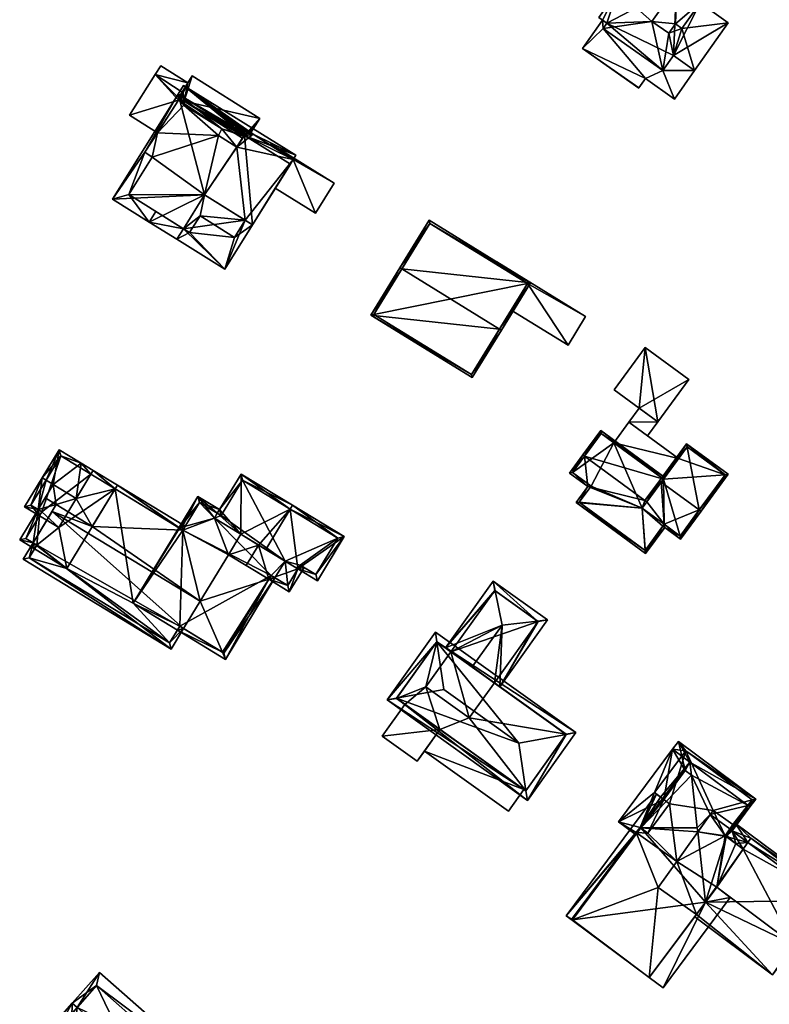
# Model space of a CAD drawing. Header units: inches. Extents: x 2685601 to 2690022, y 1235992 to 1239010.
# Tile 311 of 390: x 2689267 to 2689350, y 1238046 to 1238155. Entities that reach past the tile are written whole.
import ezdxf

# ---------------------------------------------------------------- set-up
doc = ezdxf.new("R2010")
doc.units = ezdxf.units.IN
doc.header["$MEASUREMENT"] = 0
doc.layers.add('Gebaeude Einzelhaus', color=10, linetype='Continuous')
doc.layers.add('Offenes Gebaeude', color=10, linetype='Continuous')

msp = doc.modelspace()

# ---------------------------------------------------------------- meshes
at = {"layer": 'Gebaeude Einzelhaus'}
mesh = msp.add_polyface(dxfattribs=at)
corners = [(2689338.481, 1238149.215, 519.324), (2689339.133, 1238153.358, 519.324), (2689337.263, 1238154.675, 519.324), (2689339.653, 1238150.876, 519.324), (2689340.59, 1238153.869, 519.324), (2689339.856, 1238154.386, 519.324), (2689333.435, 1238158.073, 519.324), (2689339.996, 1238158.554, 519.324), (2689332.251, 1238154.478, 519.324), (2689331.84, 1238153.894, 519.324), (2689334.891, 1238162.151, 519.324), (2689332.488, 1238158.74, 519.324), (2689331.349, 1238155.113, 519.324), (2689341.99, 1238149.23, 519.324), (2689345.719, 1238154.521, 519.324), (2689342.599, 1238156.72, 519.324), (2689331.84, 1238153.894, 517.071), (2689331.762, 1238154.822, 517.071), (2689329.54, 1238151.67, 517.071), (2689332.251, 1238154.478, 517.071), (2689335.82, 1238147.308, 517.07), (2689335.79, 1238147.266, 517.07), (2689336.534, 1238148.323, 517.071), (2689338.481, 1238149.215, 517.071), (2689339.753, 1238146.055, 517.07), (2689341.99, 1238149.23, 517.07), (2689339.653, 1238150.876, 517.071), (2689340.008, 1238158.571, 521.009), (2689342.666, 1238156.815, 521.009), (2689342.648, 1238156.965, 521.009), (2689339.856, 1238154.386, 521.009), (2689340.59, 1238153.869, 521.009), (2689342.49, 1238157.62, 521.009), (2689342.615, 1238157.233, 521.009), (2689340.989, 1238158.776, 521.009), (2689342.449, 1238157.746, 521.009), (2689340.855, 1238158.782, 521.009), (2689340.454, 1238158.799, 521.009), (2689337.263, 1238154.675, 521.009), (2689339.133, 1238153.358, 521.009), (2689332.488, 1238158.74, 510.123), (2689334.891, 1238162.151, 510.123), (2689333.435, 1238158.073, 510.123), (2689331.349, 1238155.113, 510.123), (2689331.761, 1238154.823, 510.123), (2689341.99, 1238149.23, 510.123), (2689345.719, 1238154.521, 510.123), (2689342.599, 1238156.72, 510.123), (2689339.996, 1238158.554, 510.123), (2689332.251, 1238154.478, 510.123), (2689339.653, 1238150.876, 510.123), (2689338.481, 1238149.215, 510.123), (2689331.84, 1238153.894, 510.123), (2689339.753, 1238146.055, 510.123), (2689329.54, 1238151.67, 510.123), (2689335.79, 1238147.266, 510.123), (2689335.82, 1238147.308, 510.123), (2689336.534, 1238148.323, 510.123), (2689340.008, 1238158.571, 510.123), (2689342.666, 1238156.815, 510.123), (2689342.648, 1238156.965, 510.123), (2689342.615, 1238157.233, 510.123), (2689342.49, 1238157.62, 510.123), (2689342.449, 1238157.746, 510.123), (2689340.454, 1238158.799, 510.123), (2689340.989, 1238158.776, 510.123), (2689340.855, 1238158.782, 510.123)]
mesh.append_faces([[corners[k] for k in face] for face in [(30, 38, 39), (30, 27, 38), (27, 36, 37), (27, 32, 36), (36, 32, 34), (34, 32, 35), (27, 29, 32), (32, 29, 33), (31, 28, 30), (30, 28, 27), (27, 28, 29), (23, 25, 26), (23, 24, 25), (16, 22, 23), (23, 22, 24), (16, 18, 22), (22, 18, 20), (20, 18, 21), (19, 17, 16), (16, 17, 18), (4, 14, 15), (4, 13, 14), (4, 3, 13), (8, 6, 12), (6, 10, 11), (6, 7, 10), (0, 2, 9), (9, 2, 8), (8, 2, 6), (6, 2, 7), (5, 1, 4), (4, 1, 3), (3, 1, 0), (0, 1, 2)]], dxfattribs={"color": 13})
mesh.append_faces([[corners[k] for k in face] for face in [(47, 60, 59), (47, 61, 60), (47, 62, 61), (62, 65, 63), (47, 48, 62), (62, 48, 65), (65, 48, 66), (66, 48, 64), (64, 48, 58), (37, 36, 64), (64, 36, 66), (36, 34, 66), (66, 34, 65), (34, 35, 65), (65, 35, 63), (27, 37, 58), (58, 37, 64), (35, 32, 63), (63, 32, 62), (32, 33, 62), (62, 33, 61), (33, 29, 61), (61, 29, 60), (29, 28, 60), (60, 28, 59), (59, 15, 47), (15, 31, 4), (59, 28, 15), (15, 28, 31), (5, 4, 30), (30, 4, 31), (1, 5, 39), (39, 5, 30), (2, 1, 38), (38, 1, 39), (38, 7, 2), (7, 58, 48), (38, 27, 7), (7, 27, 58), (57, 51, 53), (53, 51, 45), (45, 51, 50), (57, 52, 51), (52, 44, 49), (55, 54, 56), (56, 54, 57), (57, 54, 52), (52, 54, 44), (24, 22, 53), (53, 22, 57), (22, 20, 57), (57, 20, 56), (20, 21, 56), (56, 21, 55), (21, 18, 55), (55, 18, 54), (54, 17, 44), (54, 18, 17), (24, 45, 25), (24, 53, 45), (50, 46, 45), (50, 47, 46), (50, 48, 47), (48, 42, 41), (41, 42, 40), (42, 44, 43), (52, 49, 51), (51, 49, 50), (50, 49, 48), (48, 49, 42), (42, 49, 44), (41, 7, 48), (41, 10, 7), (46, 47, 14), (14, 47, 15), (25, 14, 13), (25, 46, 14), (25, 45, 46), (13, 3, 25), (25, 3, 26), (23, 26, 0), (0, 26, 3), (0, 9, 23), (23, 9, 16), (19, 16, 8), (8, 16, 9), (8, 17, 19), (17, 43, 44), (8, 12, 17), (17, 12, 43), (12, 6, 43), (43, 6, 42), (6, 11, 42), (42, 11, 40), (11, 10, 40), (40, 10, 41)]], dxfattribs={"color": 41})
mesh = msp.add_polyface(dxfattribs=at)
corners = [(2689285.36, 1238145.807, 508.778), (2689291.83, 1238141.735, 508.778), (2689291.952, 1238141.936, 508.778), (2689292.09, 1238142.084, 508.778), (2689293.754, 1238143.914, 508.778), (2689292.249, 1238142.179, 508.778), (2689292.45, 1238142.243, 508.778), (2689292.619, 1238142.264, 508.778), (2689292.712, 1238142.258, 508.778), (2689286.261, 1238148.63, 508.778), (2689285.776, 1238147.859, 508.778), (2689285.128, 1238146.83, 508.778), (2689284.868, 1238146.117, 508.778), (2689284.733, 1238146.202, 508.778), (2689285.261, 1238146.743, 508.778), (2689285.113, 1238145.723, 508.778), (2689285.253, 1238145.637, 508.778), (2689284.744, 1238145.947, 508.778), (2689282.142, 1238148.774, 508.778), (2689282.76, 1238149.757, 508.778), (2689279.301, 1238144.261, 508.778), (2689282.389, 1238142.318, 508.778), (2689284.762, 1238145.948, 508.778), (2689285.261, 1238146.743, 500.975), (2689284.868, 1238146.117, 500.975), (2689285.128, 1238146.83, 500.975), (2689284.733, 1238146.202, 500.975), (2689282.389, 1238142.318, 500.975), (2689279.301, 1238144.261, 500.975), (2689284.762, 1238145.948, 500.975), (2689285.113, 1238145.723, 500.975), (2689282.142, 1238148.774, 500.975), (2689284.744, 1238145.947, 500.975)]
mesh.append_faces([[corners[k] for k in face] for face in [(15, 0, 16), (22, 12, 15), (15, 12, 0), (18, 10, 11), (18, 19, 10), (17, 20, 21), (17, 18, 20), (18, 10, 19), (18, 11, 10), (17, 13, 18), (18, 13, 11), (15, 12, 17), (17, 12, 13), (15, 0, 12), (15, 16, 0), (0, 2, 1), (0, 3, 2), (0, 4, 3), (3, 4, 5), (5, 4, 6), (6, 4, 7), (7, 4, 8), (0, 9, 4), (0, 10, 9), (0, 14, 10), (10, 14, 11), (0, 12, 14), (0, 11, 12), (12, 11, 13), (0, 10, 11), (0, 9, 10), (0, 4, 9), (4, 7, 8), (4, 6, 7), (4, 5, 6), (0, 3, 4), (4, 3, 5), (0, 2, 3), (0, 1, 2)]], dxfattribs={"color": 13})
mesh.append_faces([[corners[k] for k in face] for face in [(32, 29, 30), (32, 26, 29), (29, 26, 24), (32, 31, 26), (26, 31, 25), (27, 28, 32), (32, 28, 31), (20, 18, 28), (28, 18, 31), (11, 25, 18), (18, 25, 31), (22, 24, 12), (22, 29, 24), (29, 15, 30), (29, 22, 15), (28, 27, 20), (20, 27, 21), (23, 26, 25), (24, 26, 23), (11, 14, 25), (25, 14, 23), (24, 23, 12), (12, 23, 14)]], dxfattribs={"color": 41})
mesh = msp.add_polyface(dxfattribs=at)
corners = [(2689287.621, 1238135.444, 511.253), (2689284.684, 1238146.608, 513.578), (2689277.426, 1238134.945, 509.548), (2689292.04, 1238142.03, 513.578), (2689281.49, 1238132.416, 509.548), (2689285.28, 1238131.682, 509.953), (2689284.551, 1238130.51, 509.548), (2689292.954, 1238132.126, 511.253), (2689297.141, 1238138.855, 513.578), (2689297.745, 1238139.824, 509.548), (2689285.288, 1238147.576, 509.548), (2689297.454, 1238139.357, 511.49), (2689293.005, 1238142.147, 511.426), (2689292.778, 1238142.253, 511.532), (2689292.619, 1238142.264, 511.796), (2689292.45, 1238142.243, 512.174), (2689292.249, 1238142.179, 512.741), (2689292.09, 1238142.084, 513.322), (2689289.55, 1238142.741, 513.369), (2689291.952, 1238141.936, 513.541), (2689291.213, 1238140.714, 513.122), (2689289.186, 1238142.016, 513.132), (2689285.415, 1238145.539, 513.425), (2689285.324, 1238145.395, 513.375), (2689284.744, 1238145.947, 513.423), (2689281.004, 1238140.184, 511.408), (2689279.22, 1238135.487, 509.961), (2689281.816, 1238139.626, 511.394), (2689294.9, 1238140.958, 508.553), (2689293.005, 1238142.147, 500.975), (2689297.454, 1238139.357, 500.975), (2689294.9, 1238140.958, 508.653), (2689297.454, 1238139.357, 508.653), (2689297.454, 1238139.357, 508.553), (2689292.778, 1238142.253, 500.975), (2689292.619, 1238142.264, 508.778), (2689292.619, 1238142.264, 500.975), (2689292.45, 1238142.243, 508.778), (2689292.45, 1238142.243, 500.975), (2689292.249, 1238142.179, 508.778), (2689292.249, 1238142.179, 500.975), (2689292.09, 1238142.084, 508.778), (2689292.09, 1238142.084, 500.975), (2689291.952, 1238141.936, 508.778), (2689291.952, 1238141.936, 500.975), (2689291.213, 1238140.714, 500.975), (2689289.186, 1238142.016, 500.975), (2689289.55, 1238142.741, 500.975), (2689285.324, 1238145.395, 500.975), (2689285.415, 1238145.539, 500.975), (2689285.113, 1238145.723, 508.778), (2689285.113, 1238145.723, 500.975), (2689284.744, 1238145.947, 508.778), (2689282.389, 1238142.318, 508.778), (2689281.004, 1238140.184, 500.975), (2689282.389, 1238142.318, 500.975), (2689281.816, 1238139.626, 500.975), (2689279.22, 1238135.487, 500.975), (2689285.28, 1238131.682, 509.548), (2689285.28, 1238131.682, 500.975), (2689287.621, 1238135.444, 509.548), (2689292.138, 1238132.634, 509.548), (2689292.954, 1238132.126, 509.548), (2689292.138, 1238132.634, 500.975), (2689292.954, 1238132.126, 500.975), (2689295.469, 1238136.168, 508.653), (2689295.469, 1238136.168, 508.553), (2689287.621, 1238135.444, 500.975), (2689284.744, 1238145.947, 500.975)]
mesh.append_faces([[corners[k] for k in face] for face in [(4, 5, 6), (2, 26, 4), (4, 26, 5), (1, 25, 2), (2, 25, 26), (26, 25, 27), (1, 24, 25), (1, 22, 24), (3, 18, 1), (1, 18, 22), (22, 18, 23), (18, 20, 21), (3, 19, 18), (18, 19, 20), (1, 17, 3), (10, 16, 1), (1, 16, 17), (10, 15, 16), (10, 14, 15), (10, 13, 14), (11, 12, 9), (9, 12, 10), (10, 12, 13), (11, 3, 8), (3, 10, 1), (11, 9, 3), (3, 9, 10), (3, 7, 8), (3, 0, 7), (0, 4, 5), (5, 4, 6), (0, 2, 4), (3, 1, 0), (0, 1, 2)]], dxfattribs={"color": 13})
mesh.append_faces([[corners[k] for k in face] for face in [(63, 30, 64), (29, 36, 34), (29, 38, 36), (29, 44, 38), (38, 44, 40), (40, 44, 42), (63, 45, 30), (30, 45, 29), (29, 45, 44), (46, 48, 47), (48, 51, 49), (48, 68, 51), (46, 55, 48), (48, 55, 68), (46, 56, 55), (55, 56, 54), (63, 67, 45), (45, 67, 46), (46, 67, 56), (56, 67, 57), (57, 67, 59), (66, 30, 33), (66, 64, 30), (65, 62, 66), (66, 62, 64), (65, 7, 62), (65, 8, 7), (32, 11, 65), (65, 11, 8), (62, 63, 64), (62, 61, 63), (61, 0, 60), (62, 7, 61), (61, 7, 0), (0, 5, 60), (60, 5, 58), (58, 57, 59), (58, 26, 57), (58, 5, 26), (26, 56, 57), (26, 27, 56), (27, 54, 56), (27, 25, 54), (54, 53, 55), (53, 24, 52), (54, 25, 53), (53, 25, 24), (24, 50, 52), (50, 49, 51), (24, 22, 50), (50, 22, 49), (22, 23, 49), (49, 23, 48), (23, 18, 48), (48, 18, 47), (18, 21, 47), (47, 21, 46), (21, 20, 46), (46, 20, 45), (43, 20, 19), (43, 45, 20), (43, 44, 45), (43, 41, 44), (44, 41, 42), (43, 17, 41), (43, 19, 17), (17, 19, 3), (41, 39, 42), (42, 39, 40), (41, 16, 39), (41, 17, 16), (39, 37, 40), (40, 37, 38), (39, 15, 37), (39, 16, 15), (37, 35, 38), (38, 35, 36), (37, 14, 35), (37, 15, 14), (35, 34, 36), (35, 13, 34), (35, 14, 13), (13, 12, 34), (34, 12, 29), (30, 28, 33), (31, 11, 32), (28, 12, 31), (31, 12, 11), (30, 29, 28), (28, 29, 12)]], dxfattribs={"color": 41})
mesh = msp.add_polyface(dxfattribs=at)
corners = [(2689281.49, 1238132.416, 509.548), (2689285.28, 1238131.682, 509.548), (2689282.226, 1238133.599, 509.548), (2689284.551, 1238130.51, 509.548), (2689289.884, 1238127.193, 509.548), (2689292.138, 1238132.634, 509.548), (2689287.621, 1238135.444, 509.548), (2689292.954, 1238132.126, 509.548), (2689285.959, 1238131.256, 509.548), (2689287.119, 1238133.105, 509.548), (2689290.931, 1238130.711, 509.548), (2689285.28, 1238131.682, 500.975), (2689285.959, 1238131.256, 500.975), (2689287.119, 1238133.105, 500.975), (2689290.931, 1238130.711, 500.975), (2689292.138, 1238132.634, 500.975), (2689287.621, 1238135.444, 500.975)]
mesh.append_faces([[corners[k] for k in face] for face in [(1, 0, 2), (8, 3, 1), (1, 3, 0), (8, 4, 3), (8, 10, 4), (4, 10, 7), (7, 10, 5), (8, 9, 10), (5, 4, 7), (6, 1, 5), (5, 1, 4), (4, 1, 3), (3, 1, 0), (0, 1, 2)]], dxfattribs={"color": 13})
mesh.append_faces([[corners[k] for k in face] for face in [(11, 13, 12), (13, 15, 14), (11, 16, 13), (13, 16, 15), (14, 15, 10), (10, 15, 5), (10, 9, 14), (14, 9, 13), (9, 8, 13), (13, 8, 12), (1, 12, 8), (1, 11, 12)]], dxfattribs={"color": 41})
mesh = msp.add_polyface(dxfattribs=at)
corners = [(2689309.509, 1238127.22, 513.794), (2689323.791, 1238125.688, 510.885), (2689312.531, 1238132.613, 510.885), (2689320.344, 1238120.557, 513.794), (2689320.556, 1238120.426, 513.794), (2689309.296, 1238127.351, 513.794), (2689306.064, 1238122.095, 510.885), (2689317.325, 1238115.17, 510.885), (2689312.614, 1238132.269, 511.003), (2689306.408, 1238122.178, 511.003), (2689317.243, 1238115.514, 511.003), (2689323.448, 1238125.605, 511.003), (2689319.91, 1238127.781, 510.533), (2689312.614, 1238132.269, 502.499), (2689323.448, 1238125.605, 502.499), (2689319.91, 1238127.781, 510.633), (2689323.448, 1238125.605, 510.633), (2689323.448, 1238125.605, 510.533), (2689306.408, 1238122.178, 502.499), (2689317.243, 1238115.514, 502.499), (2689321.628, 1238122.645, 510.533), (2689321.628, 1238122.645, 510.633)]
mesh.append_faces([[corners[k] for k in face] for face in [(11, 8, 1), (10, 3, 4), (4, 3, 11), (4, 11, 1), (7, 10, 4), (9, 10, 6), (6, 10, 7), (0, 9, 5), (8, 0, 5), (5, 9, 6), (1, 8, 2), (2, 8, 5), (3, 7, 4), (5, 6, 0), (0, 6, 3), (3, 6, 7), (0, 2, 5), (4, 1, 3), (3, 1, 0), (0, 1, 2)]], dxfattribs={"color": 13})
mesh.append_faces([[corners[k] for k in face] for face in [(14, 19, 18), (14, 18, 13), (11, 21, 16), (20, 14, 17), (20, 19, 14), (20, 10, 19), (11, 3, 21), (21, 3, 20), (20, 3, 10), (10, 9, 19), (19, 9, 18), (0, 18, 9), (0, 13, 18), (0, 8, 13), (14, 12, 17), (15, 11, 16), (12, 8, 15), (15, 8, 11), (14, 13, 12), (12, 13, 8)]], dxfattribs={"color": 41})
mesh = msp.add_polyface(dxfattribs=at)
corners = [(2689335.839, 1238111.788, 511.118), (2689336.515, 1238118.501, 509.179), (2689333.076, 1238113.815, 511.118), (2689341.344, 1238114.959, 509.179), (2689337.904, 1238110.273, 511.118), (2689336.515, 1238118.501, 502.841), (2689341.344, 1238114.959, 502.841), (2689333.076, 1238113.815, 502.841), (2689335.839, 1238111.788, 511.018), (2689337.904, 1238110.273, 502.841), (2689337.904, 1238110.273, 511.018)]
mesh.append_faces([[corners[k] for k in face] for face in [(3, 0, 4), (3, 1, 0), (0, 1, 2)]], dxfattribs={"color": 13})
mesh.append_faces([[corners[k] for k in face] for face in [(5, 9, 7), (5, 6, 9), (10, 3, 4), (10, 9, 3), (3, 9, 6), (2, 8, 0), (8, 9, 10), (2, 7, 8), (8, 7, 9), (2, 1, 7), (7, 1, 5), (1, 3, 5), (5, 3, 6)]], dxfattribs={"color": 41})
mesh = msp.add_polyface(dxfattribs=at)
corners = [(2689340.213, 1238106.195, 508.084), (2689334.703, 1238110.239, 508.084), (2689333.016, 1238107.941, 508.466), (2689338.526, 1238103.896, 508.466), (2689333.016, 1238107.941, 501.244), (2689334.703, 1238110.239, 501.244), (2689340.213, 1238106.195, 501.244), (2689338.526, 1238103.896, 501.244)]
mesh.append_faces([[corners[k] for k in face] for face in [(0, 2, 3), (0, 1, 2)]], dxfattribs={"color": 13})
mesh.append_faces([[corners[k] for k in face] for face in [(7, 4, 6), (6, 4, 5), (5, 0, 6), (5, 1, 0), (5, 4, 1), (1, 4, 2)]], dxfattribs={"color": 41})
mesh = msp.add_polyface(dxfattribs=at)
corners = [(2689336.176, 1238100.695, 510.66), (2689336.682, 1238101.385, 510.97), (2689336.481, 1238101.532, 510.97), (2689330.155, 1238103.083, 510.065), (2689329.785, 1238106.447, 510.97), (2689328.109, 1238104.585, 510.065), (2689329.583, 1238106.595, 510.97), (2689328.849, 1238101.304, 509.264), (2689336.543, 1238095.656, 509.264), (2689338.468, 1238098.702, 510.568), (2689338.67, 1238098.554, 510.569), (2689338.616, 1238098.903, 510.66), (2689338.526, 1238103.896, 509.781), (2689338.674, 1238104.098, 509.685), (2689331.575, 1238109.309, 509.685), (2689331.629, 1238108.959, 509.781), (2689328.458, 1238104.639, 510.156), (2689330.505, 1238103.136, 510.156), (2689329.199, 1238101.358, 509.355), (2689336.489, 1238096.006, 509.355), (2689336.489, 1238096.006, 501.244), (2689338.617, 1238098.903, 501.244), (2689333.016, 1238107.941, 508.466), (2689331.629, 1238108.959, 501.244), (2689338.526, 1238103.896, 508.466), (2689333.016, 1238107.941, 501.244), (2689328.458, 1238104.639, 501.244), (2689330.505, 1238103.136, 501.244), (2689329.199, 1238101.358, 501.244), (2689338.526, 1238103.896, 501.244), (2689336.176, 1238100.695, 501.244)]
mesh.append_faces([[corners[k] for k in face] for face in [(7, 19, 8), (8, 19, 10), (10, 19, 9), (3, 18, 7), (7, 18, 19), (3, 17, 18), (3, 16, 17), (16, 6, 4), (3, 5, 16), (16, 5, 6), (15, 13, 12), (15, 14, 13), (15, 6, 14), (15, 4, 6), (12, 2, 1), (12, 4, 2), (12, 14, 4), (4, 14, 6), (12, 13, 14), (0, 9, 11), (0, 8, 9), (9, 8, 10), (0, 7, 8), (0, 3, 7), (3, 4, 5), (5, 4, 6), (0, 2, 3), (3, 2, 4), (0, 1, 2)]], dxfattribs={"color": 13})
mesh.append_faces([[corners[k] for k in face] for face in [(25, 26, 23), (25, 27, 26), (25, 30, 27), (27, 30, 28), (28, 30, 20), (20, 30, 21), (25, 29, 30), (19, 18, 20), (20, 18, 28), (18, 27, 28), (18, 17, 27), (17, 16, 27), (27, 16, 26), (4, 15, 16), (16, 15, 26), (26, 15, 23), (23, 22, 25), (22, 12, 24), (23, 15, 22), (22, 15, 12), (19, 21, 9), (9, 21, 11), (19, 20, 21)]], dxfattribs={"color": 41})
mesh = msp.add_polyface(dxfattribs=at)
corners = [(2689342.505, 1238100.496, 511.96), (2689340.438, 1238097.256, 510.568), (2689342.706, 1238100.348, 511.96), (2689338.616, 1238098.903, 510.66), (2689338.67, 1238098.554, 510.569), (2689338.296, 1238103.583, 511.96), (2689336.682, 1238101.385, 510.97), (2689338.095, 1238103.731, 511.96), (2689336.481, 1238101.532, 510.97), (2689336.176, 1238100.695, 510.66), (2689338.468, 1238098.702, 510.568), (2689345.719, 1238104.451, 510.19), (2689341.108, 1238107.836, 510.19), (2689340.384, 1238097.606, 510.659), (2689345.369, 1238104.398, 510.277), (2689341.161, 1238107.486, 510.277), (2689341.161, 1238107.486, 501.244), (2689345.369, 1238104.398, 501.244), (2689340.213, 1238106.195, 508.084), (2689338.526, 1238103.896, 509.781), (2689340.213, 1238106.195, 501.244), (2689338.526, 1238103.896, 508.466), (2689338.617, 1238098.903, 501.244), (2689340.384, 1238097.606, 501.244), (2689338.526, 1238103.896, 501.244), (2689336.176, 1238100.695, 501.244)]
mesh.append_faces([[corners[k] for k in face] for face in [(12, 15, 7), (7, 15, 5), (2, 14, 11), (11, 14, 12), (12, 14, 15), (2, 0, 14), (6, 7, 5), (6, 8, 7), (4, 13, 1), (1, 13, 2), (2, 13, 0), (4, 3, 13), (4, 10, 3), (0, 12, 5), (5, 12, 7), (2, 11, 0), (0, 11, 12), (4, 3, 10), (3, 6, 9), (6, 7, 8), (3, 5, 6), (6, 5, 7), (3, 0, 5), (4, 1, 3), (3, 1, 0), (0, 1, 2)]], dxfattribs={"color": 13})
mesh.append_faces([[corners[k] for k in face] for face in [(24, 22, 25), (24, 23, 22), (16, 17, 20), (20, 17, 24), (24, 17, 23), (14, 23, 17), (14, 0, 23), (23, 0, 13), (23, 13, 22), (22, 13, 3), (5, 19, 6), (19, 18, 21), (18, 16, 20), (5, 15, 19), (19, 15, 18), (18, 15, 16), (15, 14, 16), (16, 14, 17)]], dxfattribs={"color": 41})
mesh = msp.add_polyface(dxfattribs=at)
corners = [(2689297.119, 1238100.589, 511.176), (2689303.103, 1238097.543, 508.143), (2689297.378, 1238101.016, 511.176), (2689297.982, 1238093.961, 509.284), (2689300.136, 1238092.654, 508.143), (2689294.411, 1238096.128, 511.176), (2689293.624, 1238096.606, 510.756), (2689291.675, 1238104.476, 508.143), (2689291.646, 1238097.806, 509.705), (2689289.291, 1238100.549, 508.142), (2689289.033, 1238100.122, 508.143), (2689288.709, 1238099.588, 508.143), (2689299.969, 1238093.34, 508.369), (2689298.241, 1238094.389, 509.284), (2689302.416, 1238097.375, 508.37), (2689291.843, 1238103.79, 508.37), (2689289.459, 1238099.863, 508.37), (2689270.032, 1238103.794, 508.521), (2689271.495, 1238107.168, 506.867), (2689269.605, 1238104.053, 508.521), (2689270.831, 1238103.309, 508.521), (2689273.943, 1238105.683, 506.867), (2689273.385, 1238101.759, 508.521), (2689275.016, 1238104.448, 507.094), (2689275.275, 1238104.874, 506.867), (2689269.145, 1238100.531, 507.088), (2689267.66, 1238100.848, 506.867), (2689269.314, 1238099.844, 506.867), (2689269.573, 1238100.271, 507.087), (2689268.346, 1238101.015, 507.087), (2689271.663, 1238106.481, 507.094), (2689268.593, 1238096.866, 507.09), (2689267.111, 1238097.179, 506.867), (2689268.761, 1238096.178, 506.867), (2689269.145, 1238100.531, 508.621), (2689269.02, 1238096.606, 507.09), (2689271.158, 1238101.093, 509.304), (2689269.936, 1238101.834, 509.304), (2689277.693, 1238102.824, 507.093), (2689277.951, 1238103.25, 506.867), (2689275.166, 1238098.661, 509.304), (2689267.799, 1238097.348, 507.09), (2689269.573, 1238100.271, 508.621), (2689285.131, 1238098.573, 506.991), (2689286.893, 1238102.004, 506.867), (2689284.782, 1238098.525, 506.867), (2689289.033, 1238100.122, 508.142), (2689284.86, 1238098.478, 506.908), (2689285.207, 1238098.264, 507.093), (2689290.263, 1238095.526, 509.705), (2689287.133, 1238090.366, 509.705), (2689294.747, 1238092.805, 507.113), (2689295.434, 1238092.973, 506.866), (2689295.006, 1238093.233, 507.113), (2689289.946, 1238083.93, 506.866), (2689289.598, 1238084.726, 507.217), (2689285.295, 1238087.339, 507.218), (2689284.608, 1238087.17, 506.866), (2689284.868, 1238087.598, 507.218), (2689287.06, 1238101.318, 507.093), (2689289.779, 1238084.616, 507.112), (2689292.24, 1238094.326, 510.756), (2689297.982, 1238093.961, 508.376), (2689297.025, 1238091.423, 508.143), (2689298.668, 1238094.13, 508.143), (2689294.747, 1238092.805, 509.387), (2689298.241, 1238094.389, 508.376), (2689295.006, 1238093.233, 509.387), (2689296.858, 1238092.109, 508.376), (2689268.593, 1238096.866, 507.846), (2689283.914, 1238085.063, 506.866), (2689285.295, 1238087.339, 508.084), (2689267.481, 1238095.034, 506.867), (2689270.7, 1238100.338, 509.705), (2689285.467, 1238098.69, 506.867), (2689268.168, 1238095.201, 507.094), (2689269.02, 1238096.606, 507.846), (2689283.746, 1238085.749, 507.094), (2689284.868, 1238087.598, 508.084), (2689284.86, 1238098.478, 507.091), (2689297.982, 1238093.961, 492.971), (2689298.241, 1238094.389, 492.971), (2689299.969, 1238093.34, 492.971), (2689302.416, 1238097.375, 492.971), (2689291.843, 1238103.79, 492.971), (2689289.459, 1238099.863, 492.971), (2689289.033, 1238100.122, 492.971), (2689296.558, 1238094.825, 492.971), (2689288.709, 1238099.588, 492.971), (2689271.663, 1238106.481, 492.971), (2689275.016, 1238104.448, 492.971), (2689268.346, 1238101.015, 492.971), (2689269.573, 1238100.271, 492.971), (2689269.314, 1238099.844, 492.971), (2689271.44, 1238098.554, 492.971), (2689277.693, 1238102.824, 492.971), (2689267.799, 1238097.348, 492.971), (2689269.02, 1238096.606, 492.971), (2689268.761, 1238096.178, 492.971), (2689272.341, 1238094.006, 492.971), (2689284.608, 1238087.17, 492.971), (2689284.868, 1238087.598, 492.971), (2689289.779, 1238084.616, 492.971), (2689295.006, 1238093.233, 492.971), (2689295.434, 1238092.973, 492.971), (2689287.06, 1238101.318, 492.971), (2689285.208, 1238098.263, 492.971), (2689284.86, 1238098.478, 492.971), (2689284.782, 1238098.525, 492.971), (2689279.699, 1238090.149, 492.971), (2689296.858, 1238092.109, 492.971), (2689268.168, 1238095.201, 492.971), (2689283.746, 1238085.749, 492.971)]
mesh.append_faces([[corners[k] for k in face] for face in [(39, 79, 38), (39, 74, 79), (79, 74, 48), (70, 77, 71), (71, 77, 78), (72, 75, 70), (70, 75, 77), (72, 69, 75), (75, 69, 76), (73, 40, 36), (40, 48, 38), (38, 48, 39), (39, 48, 74), (73, 50, 40), (40, 50, 48), (69, 71, 73), (73, 71, 50), (72, 70, 69), (69, 70, 71), (63, 62, 64), (64, 62, 66), (65, 68, 63), (63, 68, 62), (65, 67, 68), (65, 6, 61), (65, 62, 6), (62, 64, 66), (65, 63, 62), (62, 63, 64), (8, 49, 6), (6, 49, 61), (52, 51, 53), (54, 60, 52), (52, 60, 51), (54, 55, 60), (57, 55, 54), (57, 56, 55), (57, 58, 56), (9, 59, 44), (44, 59, 45), (45, 59, 47), (47, 59, 48), (9, 46, 59), (55, 57, 54), (57, 56, 58), (56, 57, 55), (50, 56, 55), (54, 51, 55), (55, 51, 50), (50, 51, 49), (54, 52, 51), (51, 52, 53), (11, 49, 8), (11, 48, 49), (49, 48, 50), (11, 43, 48), (43, 45, 47), (9, 44, 46), (46, 44, 11), (11, 44, 43), (43, 44, 45), (24, 38, 23), (24, 39, 38), (32, 31, 33), (33, 31, 35), (32, 41, 31), (32, 34, 41), (41, 34, 42), (36, 20, 37), (38, 22, 40), (40, 22, 36), (36, 22, 20), (38, 23, 22), (39, 24, 38), (38, 24, 23), (34, 36, 37), (34, 31, 36), (31, 33, 35), (34, 32, 31), (31, 32, 33), (21, 30, 18), (18, 30, 19), (19, 30, 17), (21, 23, 30), (21, 24, 23), (27, 25, 28), (19, 29, 26), (26, 29, 27), (27, 29, 25), (19, 17, 29), (19, 25, 17), (17, 25, 20), (25, 27, 28), (19, 26, 25), (25, 26, 27), (21, 23, 24), (21, 22, 23), (21, 20, 22), (21, 18, 20), (20, 18, 17), (17, 18, 19), (9, 16, 10), (9, 15, 16), (15, 2, 0), (9, 7, 15), (15, 7, 2), (1, 14, 2), (2, 14, 0), (4, 12, 1), (1, 12, 14), (4, 3, 12), (12, 3, 13), (8, 10, 11), (8, 9, 10), (8, 7, 9), (6, 0, 8), (8, 0, 7), (7, 0, 2), (6, 5, 0), (3, 0, 5), (4, 1, 3), (3, 1, 0), (0, 1, 2)]], dxfattribs={"color": 13})
mesh.append_faces([[corners[k] for k in face] for face in [(99, 111, 98), (99, 112, 111), (108, 109, 95), (95, 109, 99), (99, 109, 112), (112, 109, 100), (48, 47, 79), (79, 45, 38), (38, 45, 95), (95, 45, 108), (79, 47, 45), (56, 50, 71), (78, 56, 71), (78, 58, 56), (77, 57, 78), (78, 57, 58), (77, 112, 57), (57, 112, 100), (77, 75, 112), (112, 75, 111), (76, 33, 75), (75, 33, 111), (111, 33, 98), (76, 35, 33), (69, 35, 76), (69, 31, 35), (69, 73, 31), (31, 73, 36), (104, 87, 110), (110, 87, 80), (65, 61, 51), (51, 61, 49), (68, 80, 62), (68, 110, 80), (68, 52, 110), (110, 52, 104), (67, 53, 68), (68, 53, 52), (65, 53, 67), (65, 51, 53), (103, 87, 104), (103, 88, 87), (88, 105, 86), (103, 106, 88), (88, 106, 105), (106, 109, 107), (107, 109, 108), (103, 101, 106), (106, 101, 109), (109, 101, 100), (103, 102, 101), (48, 106, 47), (47, 106, 107), (47, 107, 45), (45, 107, 108), (59, 105, 48), (48, 105, 106), (59, 86, 105), (59, 46, 86), (53, 103, 52), (52, 103, 104), (51, 103, 53), (51, 102, 103), (51, 60, 102), (56, 60, 55), (56, 102, 60), (56, 101, 102), (56, 58, 101), (57, 101, 58), (57, 100, 101), (99, 94, 95), (95, 94, 90), (98, 97, 99), (99, 97, 94), (94, 97, 93), (93, 97, 96), (35, 97, 33), (33, 97, 98), (31, 97, 35), (41, 96, 31), (31, 96, 97), (42, 27, 41), (41, 27, 96), (96, 27, 93), (42, 28, 27), (34, 25, 42), (42, 25, 28), (34, 37, 25), (25, 37, 20), (95, 90, 38), (38, 90, 23), (93, 92, 94), (94, 92, 90), (90, 92, 89), (89, 92, 91), (28, 92, 27), (27, 92, 93), (25, 92, 28), (25, 91, 92), (25, 29, 91), (29, 89, 91), (17, 30, 29), (29, 30, 89), (30, 23, 89), (89, 23, 90), (85, 88, 86), (85, 87, 88), (87, 81, 80), (87, 83, 81), (81, 83, 82), (85, 84, 87), (87, 84, 83), (3, 5, 62), (62, 5, 6), (16, 85, 10), (10, 85, 86), (84, 16, 15), (84, 85, 16), (0, 14, 15), (15, 14, 84), (84, 14, 83), (14, 12, 83), (83, 12, 82), (66, 12, 13), (66, 81, 12), (12, 81, 82), (62, 66, 3), (3, 66, 13), (62, 81, 66), (62, 80, 81)]], dxfattribs={"color": 41})
mesh = msp.add_polyface(dxfattribs=at)
corners = [(2689314.346, 1238085.215, 503.426), (2689320.64, 1238087.716, 504.311), (2689319.857, 1238091.535, 503.621), (2689314.956, 1238084.779, 503.607), (2689317.327, 1238083.083, 504.311), (2689319.636, 1238092.615, 503.426), (2689320.388, 1238080.895, 503.426), (2689325.679, 1238088.295, 503.426), (2689324.568, 1238088.167, 503.621), (2689319.778, 1238081.331, 503.602), (2689324.633, 1238088.121, 503.602), (2689319.81, 1238091.569, 503.607), (2689324.633, 1238088.121, 495.1), (2689319.81, 1238091.569, 495.1), (2689314.956, 1238084.779, 495.1), (2689319.778, 1238081.331, 495.1), (2689316.99, 1238077.433, 495.1), (2689312.169, 1238080.879, 495.1)]
mesh.append_faces([[corners[k] for k in face] for face in [(2, 11, 5), (5, 11, 0), (0, 11, 3), (7, 8, 5), (5, 8, 2), (6, 10, 7), (7, 10, 8), (6, 9, 10), (8, 2, 1), (7, 5, 8), (8, 5, 2), (6, 1, 9), (9, 1, 4), (6, 8, 1), (6, 7, 8), (0, 2, 5), (4, 1, 3), (3, 1, 0), (0, 1, 2)]], dxfattribs={"color": 13})
mesh.append_faces([[corners[k] for k in face] for face in [(14, 16, 17), (14, 15, 16), (14, 12, 15), (14, 13, 12), (12, 10, 15), (15, 10, 9), (13, 14, 11), (11, 14, 3), (8, 13, 2), (2, 13, 11), (8, 12, 13), (8, 10, 12)]], dxfattribs={"color": 41})
mesh = msp.add_polyface(dxfattribs=at)
corners = [(2689308.924, 1238079.621, 506.042), (2689307.864, 1238079.428, 505.829), (2689323.435, 1238068.295, 505.828), (2689323.275, 1238069.36, 506.041), (2689322.485, 1238074.619, 507.091), (2689314.155, 1238080.575, 507.091), (2689313.387, 1238085.862, 506.042), (2689313.231, 1238086.934, 505.829), (2689328.801, 1238075.801, 505.829), (2689327.737, 1238075.602, 506.041), (2689323.261, 1238069.341, 506.034), (2689308.91, 1238079.602, 506.035), (2689313.405, 1238085.888, 506.033), (2689327.755, 1238075.627, 506.032), (2689317.327, 1238083.083, 504.311), (2689314.956, 1238084.779, 503.607), (2689313.405, 1238085.888, 495.1), (2689319.778, 1238081.331, 503.602), (2689327.755, 1238075.627, 495.1), (2689319.778, 1238081.331, 495.1), (2689314.956, 1238084.779, 495.1), (2689308.91, 1238079.602, 495.1), (2689323.039, 1238069.5, 503.189), (2689313.728, 1238076.157, 495.1), (2689323.261, 1238069.341, 495.1), (2689313.728, 1238076.157, 503.189), (2689313.728, 1238076.157, 504.311), (2689323.039, 1238069.5, 503.289), (2689309.85, 1238078.93, 504.311), (2689309.85, 1238078.93, 495.1), (2689313.728, 1238076.157, 503.289), (2689316.99, 1238077.433, 495.1), (2689312.169, 1238080.879, 495.1)]
mesh.append_faces([[corners[k] for k in face] for face in [(12, 6, 7), (8, 9, 13), (13, 12, 8), (8, 12, 7), (3, 9, 2), (10, 3, 2), (2, 9, 8), (11, 10, 1), (0, 11, 1), (6, 0, 1), (7, 6, 1), (1, 10, 2), (8, 6, 9), (9, 6, 4), (4, 6, 5), (8, 7, 6), (2, 9, 3), (3, 9, 4), (2, 8, 9), (6, 0, 5), (7, 1, 6), (6, 1, 0), (0, 4, 5), (0, 3, 4), (0, 2, 3), (0, 1, 2)]], dxfattribs={"color": 13})
mesh.append_faces([[corners[k] for k in face] for face in [(32, 16, 20), (32, 21, 16), (32, 29, 21), (31, 23, 32), (32, 23, 29), (31, 24, 23), (19, 18, 31), (31, 18, 24), (24, 3, 10), (13, 9, 18), (18, 9, 24), (24, 9, 3), (27, 26, 30), (28, 21, 29), (26, 11, 28), (28, 11, 21), (22, 10, 27), (27, 10, 26), (26, 10, 11), (22, 24, 10), (25, 23, 22), (22, 23, 24), (6, 21, 0), (0, 21, 11), (6, 16, 21), (6, 12, 16), (16, 15, 20), (17, 18, 19), (14, 13, 17), (17, 13, 18), (16, 12, 15), (15, 12, 14), (14, 12, 13)]], dxfattribs={"color": 41})
mesh = msp.add_polyface(dxfattribs=at)
corners = [(2689307.329, 1238075.404, 504.311), (2689311.209, 1238072.631, 504.311), (2689313.728, 1238076.157, 504.311), (2689309.85, 1238078.93, 504.311), (2689307.329, 1238075.404, 495.1), (2689309.85, 1238078.93, 495.1), (2689311.209, 1238072.631, 495.1), (2689312.017, 1238073.762, 503.189), (2689312.017, 1238073.762, 503.289), (2689313.728, 1238076.157, 495.1), (2689313.728, 1238076.157, 503.189), (2689313.728, 1238076.157, 503.289)]
mesh.append_faces([[corners[k] for k in face] for face in [(0, 2, 3), (0, 1, 2)]], dxfattribs={"color": 13})
mesh.append_faces([[corners[k] for k in face] for face in [(5, 9, 4), (4, 9, 6), (2, 8, 11), (7, 9, 10), (7, 6, 9), (2, 1, 8), (8, 1, 7), (7, 1, 6), (1, 0, 6), (6, 0, 4), (4, 3, 5), (4, 0, 3)]], dxfattribs={"color": 41})
mesh = msp.add_polyface(dxfattribs=at)
corners = [(2689345.373, 1238064.368, 505.88), (2689345.508, 1238064.269, 505.88), (2689346.041, 1238065.022, 506.158), (2689348.135, 1238067.571, 507.15), (2689346.167, 1238064.929, 506.158), (2689347.944, 1238067.713, 507.15), (2689345.886, 1238065.138, 506.158), (2689341.636, 1238071.088, 506.83), (2689341.474, 1238072.531, 507.15), (2689343.733, 1238066.741, 506.158), (2689340.926, 1238071.603, 506.827), (2689340.563, 1238073.211, 507.15), (2689339.546, 1238073.968, 507.15), (2689338.561, 1238068.384, 505.625), (2689333.541, 1238065.905, 504.124), (2689335.519, 1238064.721, 504.194), (2689335.38, 1238064.535, 504.124), (2689335.95, 1238065.3, 504.411), (2689336.8, 1238064.65, 504.407), (2689339.2, 1238067.9, 505.624), (2689342.288, 1238065.254, 505.539), (2689342.34, 1238064.791, 505.438), (2689348.778, 1238068.434, 502.979), (2689340.188, 1238074.83, 502.979), (2689337.55, 1238069.15, 505.629), (2689338.201, 1238068.657, 505.627), (2689348.389, 1238068.343, 504.163), (2689341, 1238073.8, 504.303), (2689345.603, 1238064.403, 504.52), (2689345.603, 1238064.403, 496.646), (2689348.389, 1238068.343, 496.646), (2689345.508, 1238064.269, 504.518), (2689341, 1238073.8, 496.646), (2689337.55, 1238069.15, 496.646), (2689339.2, 1238067.9, 496.646), (2689336.8, 1238064.65, 496.646), (2689335.95, 1238065.3, 496.646), (2689335.519, 1238064.721, 496.646), (2689345.508, 1238064.269, 496.646), (2689345.373, 1238064.368, 496.646), (2689346.215, 1238065.631, 496.646), (2689344.039, 1238067.169, 496.646), (2689340.01, 1238061.528, 496.646)]
mesh.append_faces([[corners[k] for k in face] for face in [(22, 27, 23), (23, 27, 12), (12, 27, 11), (3, 26, 22), (22, 26, 27), (3, 5, 26), (5, 3, 2), (2, 3, 4), (17, 13, 18), (18, 13, 19), (17, 25, 13), (17, 24, 25), (24, 12, 11), (16, 14, 15), (15, 14, 17), (17, 14, 24), (24, 14, 12), (8, 23, 11), (11, 23, 12), (3, 22, 5), (5, 22, 8), (8, 22, 23), (9, 20, 21), (9, 7, 20), (13, 18, 19), (13, 17, 18), (13, 14, 17), (17, 14, 15), (15, 14, 16), (10, 12, 13), (13, 12, 14), (10, 11, 12), (7, 8, 10), (10, 8, 11), (6, 5, 9), (9, 5, 7), (7, 5, 8), (0, 2, 6), (6, 2, 5), (5, 2, 3), (3, 2, 4), (0, 1, 2)]], dxfattribs={"color": 13})
mesh.append_faces([[corners[k] for k in face] for face in [(32, 34, 33), (35, 37, 36), (34, 42, 35), (35, 42, 37), (30, 41, 32), (32, 41, 34), (34, 41, 42), (29, 40, 30), (30, 40, 41), (29, 39, 40), (29, 38, 39), (17, 36, 15), (15, 36, 37), (18, 36, 17), (18, 35, 36), (19, 34, 18), (18, 34, 35), (33, 25, 24), (33, 13, 25), (33, 34, 13), (13, 34, 19), (11, 27, 24), (24, 27, 33), (33, 27, 32), (27, 26, 32), (32, 26, 30), (28, 1, 31), (28, 2, 1), (30, 26, 29), (29, 26, 28), (28, 26, 2), (2, 26, 5)]], dxfattribs={"color": 41})
mesh = msp.add_polyface(dxfattribs=at)
corners = [(2689341.636, 1238071.088, 506.83), (2689341.474, 1238072.531, 507.15), (2689336.038, 1238065.232, 507.15), (2689343.209, 1238056.996, 503.712), (2689328.441, 1238055.032, 507.149), (2689342.34, 1238064.791, 505.438), (2689342.288, 1238065.254, 505.539), (2689336.947, 1238048.646, 503.723), (2689328.416, 1238054.998, 507.15), (2689338.485, 1238047.5, 503.105), (2689345.952, 1238057.528, 503.105), (2689344.45, 1238058.65, 503.71), (2689346.555, 1238063.497, 504.099), (2689347.905, 1238063.635, 503.776), (2689346.168, 1238064.929, 504.475), (2689347.384, 1238062.886, 503.767), (2689347.944, 1238067.713, 504.552), (2689348.135, 1238067.571, 504.475), (2689345.603, 1238064.403, 504.52), (2689345.508, 1238064.269, 504.518), (2689337.77, 1238068.983, 502.979), (2689327.734, 1238055.506, 502.979), (2689338.201, 1238068.657, 505.627), (2689335.95, 1238065.3, 506.605), (2689328.35, 1238055.1, 506.59), (2689338.561, 1238068.384, 507.105), (2689336.8, 1238064.65, 506.841), (2689339.2, 1238067.9, 506.846), (2689340.926, 1238071.603, 507.113), (2689342.191, 1238055.639, 503.201), (2689336.947, 1238048.646, 496.646), (2689342.191, 1238055.639, 496.646), (2689346.555, 1238063.497, 496.646), (2689345.603, 1238064.403, 496.646), (2689340.926, 1238071.603, 506.827), (2689338.561, 1238068.384, 505.625), (2689339.2, 1238067.9, 505.624), (2689336.8, 1238064.65, 504.407), (2689335.95, 1238065.3, 504.411), (2689335.519, 1238064.721, 504.194), (2689328.35, 1238055.1, 496.646), (2689335.519, 1238064.721, 496.646), (2689328.441, 1238055.032, 496.646), (2689340.01, 1238061.528, 496.646), (2689337.944, 1238058.636, 496.646), (2689345.508, 1238064.269, 496.646)]
mesh.append_faces([[corners[k] for k in face] for face in [(3, 9, 7), (3, 10, 9), (3, 11, 10), (12, 13, 15), (17, 14, 16), (16, 14, 18), (18, 14, 12), (12, 14, 13), (25, 1, 28), (28, 1, 0), (25, 2, 1), (27, 26, 25), (25, 26, 2), (7, 8, 4), (2, 22, 1), (21, 24, 8), (8, 24, 4), (2, 23, 22), (22, 23, 20), (20, 23, 21), (21, 23, 24), (22, 2, 1), (2, 21, 4), (4, 21, 8), (22, 20, 2), (2, 20, 21), (12, 18, 19), (12, 14, 18), (18, 14, 16), (16, 14, 17), (15, 13, 12), (12, 13, 14), (3, 10, 11), (3, 9, 10), (3, 7, 9), (3, 4, 7), (7, 4, 8), (0, 2, 6), (6, 2, 5), (5, 2, 3), (3, 2, 4), (0, 1, 2)]], dxfattribs={"color": 13})
mesh.append_faces([[corners[k] for k in face] for face in [(45, 33, 32), (41, 42, 40), (41, 44, 42), (42, 44, 30), (30, 44, 31), (41, 43, 44), (4, 24, 42), (42, 24, 40), (7, 42, 30), (7, 4, 42), (23, 39, 24), (24, 39, 40), (40, 39, 41), (23, 38, 39), (26, 23, 2), (26, 37, 23), (23, 37, 38), (27, 36, 26), (26, 36, 37), (25, 35, 27), (27, 35, 36), (34, 25, 28), (34, 35, 25), (28, 0, 34), (12, 33, 18), (12, 32, 33), (7, 29, 3), (7, 30, 29), (29, 30, 31)]], dxfattribs={"color": 41})
mesh = msp.add_polyface(dxfattribs=at)
corners = [(2689342.191, 1238055.639, 503.201), (2689342, 1238055.383, 503.105), (2689350.649, 1238048.943, 503.105), (2689356.582, 1238057.173, 506.158), (2689356.708, 1238057.079, 506.158), (2689343.209, 1238056.996, 503.712), (2689347.905, 1238063.634, 506.158), (2689345.508, 1238064.269, 505.88), (2689346.167, 1238064.929, 506.158), (2689346.041, 1238065.022, 506.158), (2689342.34, 1238064.791, 505.438), (2689345.373, 1238064.368, 505.88), (2689343.733, 1238066.741, 506.158), (2689345.886, 1238065.138, 506.158), (2689346.536, 1238065.722, 503.01), (2689357.22, 1238057.766, 503.01), (2689352.95, 1238052.3, 504.329), (2689344.45, 1238058.65, 504.334), (2689356.9, 1238057.6, 504.202), (2689348.242, 1238064.119, 503.991), (2689347.384, 1238062.886, 505.884), (2689352.95, 1238052.3, 496.646), (2689356.9, 1238057.6, 496.646), (2689348.242, 1238064.119, 496.646), (2689347.384, 1238062.886, 496.646), (2689347.384, 1238062.886, 503.767), (2689346.555, 1238063.497, 504.099), (2689346.555, 1238063.497, 496.646), (2689345.508, 1238064.269, 504.518), (2689344.45, 1238058.65, 496.646), (2689342.191, 1238055.639, 496.646), (2689344.45, 1238058.65, 503.71), (2689345.373, 1238064.368, 496.646), (2689344.039, 1238067.169, 496.646), (2689346.215, 1238065.631, 496.646), (2689340.01, 1238061.528, 496.646), (2689345.508, 1238064.269, 496.646), (2689337.944, 1238058.636, 496.646)]
mesh.append_faces([[corners[k] for k in face] for face in [(8, 7, 9), (6, 20, 8), (8, 20, 7), (14, 8, 9), (14, 19, 8), (8, 19, 6), (18, 4, 3), (14, 15, 19), (19, 15, 18), (18, 15, 4), (4, 16, 3), (16, 5, 17), (4, 2, 16), (16, 2, 5), (5, 2, 0), (0, 2, 1), (15, 3, 4), (14, 6, 15), (15, 6, 3), (14, 8, 6), (14, 9, 8), (10, 11, 12), (12, 11, 13), (5, 7, 10), (10, 7, 11), (7, 8, 9), (5, 6, 7), (7, 6, 8), (5, 3, 6), (0, 2, 5), (5, 2, 3), (3, 2, 4), (0, 1, 2)]], dxfattribs={"color": 13})
mesh.append_faces([[corners[k] for k in face] for face in [(35, 30, 37), (35, 29, 30), (29, 24, 21), (21, 24, 22), (22, 24, 23), (29, 27, 24), (29, 36, 27), (35, 32, 29), (29, 32, 36), (35, 33, 32), (32, 33, 34), (31, 16, 17), (31, 21, 16), (31, 29, 21), (5, 31, 17), (5, 29, 31), (5, 0, 29), (29, 0, 30), (7, 26, 28), (26, 25, 27), (27, 25, 24), (7, 20, 26), (26, 20, 25), (19, 20, 6), (23, 25, 19), (19, 25, 20), (23, 24, 25), (19, 22, 23), (19, 18, 22), (18, 21, 22), (3, 16, 18), (18, 16, 21)]], dxfattribs={"color": 41})
mesh = msp.add_polyface(dxfattribs=at)
corners = [(2689285.394, 1238034.828, 497.935), (2689272.795, 1238039.571, 495.098), (2689282.478, 1238031.04, 495.098), (2689273.499, 1238045.309, 497.935), (2689272.94, 1238045.801, 497.935), (2689268.163, 1238040.38, 493.637), (2689271.171, 1238037.729, 493.637), (2689285.631, 1238034.619, 497.935), (2689288.64, 1238038.033, 495.028), (2689275.948, 1238049.216, 495.028), (2689283.1, 1238032.25, 495.882), (2689271.2, 1238042.7, 495.867), (2689287.55, 1238037.25, 495.864), (2689275.65, 1238047.75, 495.857), (2689283.1, 1238032.25, 488.747), (2689271.2, 1238042.7, 488.747), (2689287.55, 1238037.25, 488.747), (2689275.65, 1238047.75, 488.747)]
mesh.append_faces([[corners[k] for k in face] for face in [(13, 3, 4), (4, 3, 11), (4, 11, 5), (9, 13, 4), (12, 13, 8), (8, 13, 9), (0, 12, 7), (10, 0, 7), (7, 12, 8), (2, 10, 7), (11, 10, 1), (5, 11, 1), (1, 10, 2), (6, 5, 1), (3, 9, 4), (7, 8, 0), (0, 8, 3), (3, 8, 9), (0, 2, 7), (6, 1, 5), (5, 1, 4), (4, 1, 3), (3, 1, 0), (0, 1, 2)]], dxfattribs={"color": 13})
mesh.append_faces([[corners[k] for k in face] for face in [(14, 17, 16), (15, 17, 14), (13, 17, 3), (11, 17, 15), (3, 17, 11), (16, 17, 13), (12, 16, 13), (0, 16, 12), (14, 16, 10), (10, 16, 0), (15, 14, 11), (11, 14, 10)]], dxfattribs={"color": 41})
at = {"layer": 'Offenes Gebaeude'}
mesh = msp.add_polyface(dxfattribs=at)
corners = [(2689297.454, 1238139.357, 508.653), (2689294.989, 1238141.101, 508.653), (2689294.9, 1238140.958, 508.653), (2689302.003, 1238136.735, 508.653), (2689299.924, 1238133.395, 508.653), (2689295.469, 1238136.168, 508.653), (2689295.469, 1238136.168, 508.553), (2689299.924, 1238133.395, 508.553), (2689302.003, 1238136.735, 508.553), (2689294.989, 1238141.101, 508.553), (2689294.9, 1238140.958, 508.553), (2689297.454, 1238139.357, 508.553)]
mesh.append_faces([[corners[k] for k in face] for face in [(3, 0, 4), (4, 0, 5), (3, 1, 0), (0, 1, 2)]], dxfattribs={"color": 13})
mesh.append_faces([[corners[k] for k in face] for face in [(9, 11, 10), (11, 7, 6), (9, 8, 11), (11, 8, 7), (9, 10, 1), (1, 10, 2), (1, 3, 9), (9, 3, 8), (3, 4, 8), (8, 4, 7), (7, 4, 6), (6, 4, 5)]], dxfattribs={"color": 41})
mesh = msp.add_polyface(dxfattribs=at)
corners = [(2689323.448, 1238125.605, 510.633), (2689329.899, 1238121.933, 510.633), (2689320.041, 1238127.994, 510.633), (2689327.948, 1238118.759, 510.633), (2689319.91, 1238127.781, 510.633), (2689321.628, 1238122.645, 510.633), (2689329.899, 1238121.933, 510.533), (2689327.948, 1238118.759, 510.533), (2689320.041, 1238127.994, 510.533), (2689319.91, 1238127.781, 510.533), (2689321.628, 1238122.645, 510.533), (2689323.448, 1238125.605, 510.533)]
mesh.append_faces([[corners[k] for k in face] for face in [(3, 0, 5), (0, 2, 4), (3, 1, 0), (0, 1, 2)]], dxfattribs={"color": 13})
mesh.append_faces([[corners[k] for k in face] for face in [(8, 11, 9), (11, 7, 10), (8, 6, 11), (11, 6, 7), (7, 3, 10), (10, 3, 5), (8, 9, 2), (2, 9, 4), (2, 1, 8), (8, 1, 6), (1, 3, 6), (6, 3, 7)]], dxfattribs={"color": 41})
mesh = msp.add_polyface(dxfattribs=at)
corners = [(2689337.904, 1238110.273, 511.118), (2689334.703, 1238110.239, 510.528), (2689336.768, 1238108.724, 510.528), (2689335.839, 1238111.788, 511.118), (2689337.904, 1238110.273, 511.018), (2689336.768, 1238108.724, 510.428), (2689335.839, 1238111.788, 511.018), (2689334.703, 1238110.239, 510.428)]
mesh.append_faces([[corners[k] for k in face] for face in [(3, 1, 0), (0, 1, 2)]], dxfattribs={"color": 13})
mesh.append_faces([[corners[k] for k in face] for face in [(4, 7, 6), (5, 7, 4), (2, 1, 5), (5, 1, 7), (7, 1, 6), (6, 1, 3), (0, 2, 4), (4, 2, 5)]], dxfattribs={"color": 41})
mesh = msp.add_polyface(dxfattribs=at)
corners = [(2689323.039, 1238069.5, 503.289), (2689312.017, 1238073.762, 503.289), (2689321.329, 1238067.108, 503.289), (2689313.728, 1238076.157, 503.289), (2689312.017, 1238073.762, 503.189), (2689321.329, 1238067.108, 503.189), (2689323.039, 1238069.5, 503.189), (2689313.728, 1238076.157, 503.189)]
mesh.append_faces([[corners[k] for k in face] for face in [(3, 1, 0), (0, 1, 2)]], dxfattribs={"color": 13})
mesh.append_faces([[corners[k] for k in face] for face in [(5, 4, 6), (6, 4, 7), (5, 6, 2), (2, 6, 0), (5, 2, 4), (4, 2, 1)]], dxfattribs={"color": 41})

doc.saveas('drawing.dxf')
